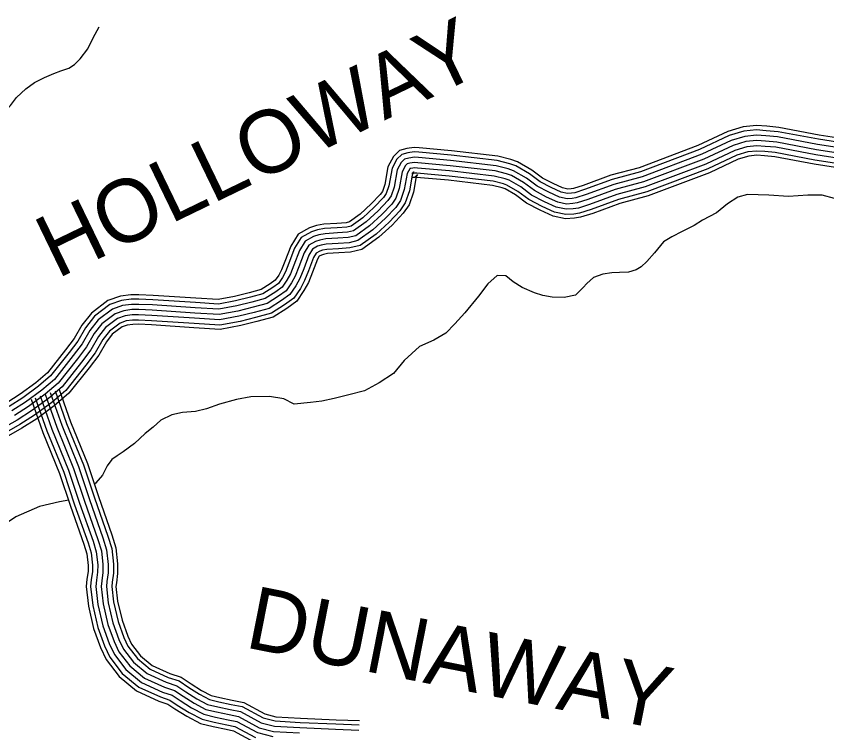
# Model space of a CAD drawing. Extents: x 1788175 to 1969470, y 584502 to 738744.
# Drawn here: x 1862369 to 1867150, y 652552 to 656777 of the extents above; entities that cross this region are included whole.
import ezdxf

# ---------------------------------------------------------------- set-up
doc = ezdxf.new("R2010")
doc.units = 0
for name, color, linetype in [('DESIGN - ROW - Right-of-Way and Easement Labels', 7, 'Continuous'), ('DESIGN - TRANSPORTATION - Text', 7, 'Continuous'), ('SURVEY - TRANSPORTATION - Roads', 7, 'Continuous')]:
    doc.layers.add(name, color=color, linetype=linetype)

msp = doc.modelspace()

# ---------------------------------------------------------------- linework, layer by layer
at = {"layer": 'DESIGN - TRANSPORTATION - Text'}
for points in [[(1861709.7, 655878.1), (1861716.8, 655885), (1861748.6, 655919.2), (1861826.4, 655975.5), (1861896.6, 656019.9), (1861978.1, 656058.4), (1862041.7, 656082.8), (1862121.3, 656103.4), (1862151.3, 656116), (1862224.7, 656150.1), (1862270.3, 656182.4), (1862335.7, 656250.8), (1862371.3, 656297), (1862426.7, 656349.4), (1862476.3, 656385.7), (1862536, 656416.1), (1862591.6, 656438.5), (1862631.4, 656454.8), (1862679.1, 656471.1), (1862712.9, 656491.3), (1862746.6, 656525.6), (1862792, 656583.9), (1862823.5, 656650.1), (1862859, 656714.3)], [(1867438.5, 655336.6), (1867436.3, 655356.6), (1867426.1, 655396.5), (1867409.9, 655442.4), (1867393.6, 655498.3), (1867365.1, 655596.1), (1867347, 655628), (1867320.9, 655655.8), (1867259, 655679.4), (1867195.1, 655703), (1867123.2, 655722.5), (1867037.5, 655721.9), (1866923.9, 655713.2), (1866808.3, 655722.4), (1866682.7, 655725.5), (1866625, 655709.2), (1866563.4, 655670.8), (1866500, 655618.3), (1866417.3, 655575.2)], [(1866417.3, 655575.2), (1866368.1, 655543.7), (1866296.5, 655507.2), (1866234.9, 655476.8), (1866187.3, 655446.5), (1866133.9, 655382.2), (1866088.3, 655329.8), (1866054.6, 655299.6), (1866024.9, 655281.4), (1865981.1, 655267.1), (1865927.3, 655266.8), (1865881.5, 655264.5), (1865829.7, 655256.1), (1865774, 655235.7), (1865734.3, 655201.5), (1865712.6, 655177.3), (1865667, 655133), (1865601.3, 655118.6), (1865529.6, 655120.1), (1865475.7, 655129.8), (1865425.8, 655145.4), (1865353.8, 655176.9), (1865299.8, 655210.6), (1865257.7, 655246.3), (1865205.9, 655248), (1865150.4, 655199.6), (1865095, 655127.2), (1865015.9, 655028.7), (1864956.5, 654962.3), (1864903, 654907.9), (1864831.5, 654867.5), (1864748, 654828.9), (1864656.9, 654746.3), (1864593.6, 654669.9), (1864510.2, 654615.3), (1864422.8, 654568.7), (1864331.2, 654544.1), (1864243.7, 654523.5), (1864172, 654507.1), (1864104.3, 654498.6), (1864008.7, 654490), (1863946.7, 654521.6), (1863862.9, 654535), (1863753.3, 654532.3), (1863667.7, 654517.7), (1863568.2, 654489), (1863490.6, 654462.5), (1863427, 654446.1), (1863349.3, 654439.6), (1863287.6, 654427.2), (1863222, 654394.7), (1863176.4, 654354.4), (1863128.8, 654316.1), (1863067.4, 654257.7), (1862999.9, 654209.2), (1862964.2, 654185), (1862932.4, 654162.8), (1862904.7, 654126.6), (1862877.2, 654070.4), (1862839.6, 654026.2), (1862835, 654020.5)], [(1862679.3, 653924), (1862625, 653914.7), (1862505.6, 653885.9), (1862366.4, 653825), (1862261.2, 653754.3), (1862100.1, 653707.2), (1862026.4, 653698.7), (1861940.8, 653686.2), (1861857.1, 653673.6), (1861791.5, 653655.2), (1861715.9, 653624.7), (1861600.6, 653583.9), (1861534.9, 653567.5), (1861453.2, 653564.9), (1861369.4, 653580.3), (1861277.6, 653593.7), (1861166, 653601), (1861092.1, 653614.5), (1860954.6, 653623.6), (1860914.7, 653621.3), (1860846.4, 653622.5), (1860521.5, 653666.5), (1860397.6, 653722.9)]]:
    msp.add_lwpolyline(points, dxfattribs=at)
at = {"layer": 'SURVEY - TRANSPORTATION - Roads'}
for points in [[(1867539.4, 656009.2), (1867104.6, 656076.3), (1866866.1, 656121.6), (1866795.2, 656127.7), (1866735.2, 656131.9), (1866655.6, 656124), (1866565.7, 656097.4), (1866389.7, 656015), (1866042.5, 655883.7), (1865875.7, 655838.8), (1865712.5, 655779.2), (1865656.8, 655761.4), (1865641.7, 655759), (1865622.5, 655757.8), (1865591.4, 655764.8), (1865535.8, 655789.8), (1865472.3, 655823), (1865409.7, 655869.5), (1865326.2, 655917.7), (1865287, 655931.5), (1865209.6, 655951.6), (1864937, 655983), (1864746.5, 656000), (1864716.1, 656002.9), (1864673.2, 655996.5), (1864629.3, 655985.2), (1864593.7, 655949.1), (1864561.1, 655889.6), (1864542.3, 655783.8), (1864528.8, 655743.7), (1864516, 655725.3), (1864463, 655669.8), (1864397.6, 655608.9), (1864334.8, 655563.9), (1864314.8, 655559.2), (1864260.4, 655555.4), (1864183.7, 655550.7), (1864139.3, 655542.5), (1864099.6, 655530.1), (1864032.4, 655492.5), (1863988.1, 655421.7), (1863953.8, 655330.1), (1863934.4, 655281.6), (1863917.3, 655250), (1863896.6, 655219.8), (1863867.5, 655198.3), (1863813.9, 655164.7), (1863743.6, 655145.8), (1863657.2, 655124.1), (1863561, 655106), (1863428.4, 655114.5), (1863176.2, 655131.1), (1863093.2, 655134.8), (1863045.7, 655134.6), (1862983.3, 655126.4), (1862910, 655100.5), (1862812.5, 655026.9), (1862756.2, 654954.9), (1862710.4, 654876.1), (1862660.8, 654810.7), (1862553.6, 654675.3), (1862484.9, 654616.4), (1862392.7, 654547.7), (1862313.9, 654498.1)], [(1867535.7, 655983.7), (1867100.3, 656051), (1866862.6, 656096.1), (1866793.1, 656102), (1866735.5, 656106.1), (1866660.6, 656098.7), (1866574.9, 656073.2), (1866399.7, 655991.3), (1866050.4, 655859.2), (1865883.5, 655814.3), (1865720.9, 655754.9), (1865662.8, 655736.3), (1865644.5, 655733.4), (1865620.4, 655731.9), (1865583.2, 655740.3), (1865524.6, 655766.6), (1865458.6, 655801.1), (1865395.5, 655848), (1865315.4, 655894.3), (1865279.5, 655906.9), (1865204.9, 655926.3), (1864934.3, 655957.4), (1864744.1, 655974.4), (1864716.8, 655977), (1864678.3, 655971.2), (1864642.6, 655962.1), (1864614.5, 655933.6), (1864585.7, 655880.9), (1864567.3, 655777.4), (1864552, 655732), (1864536, 655709), (1864481.1, 655651.5), (1864413.9, 655589), (1864345.6, 655540), (1864318.6, 655533.7), (1864262, 655529.7), (1864186.8, 655525.1), (1864145.5, 655517.5), (1864109.9, 655506.3), (1864050.7, 655473.2), (1864011.2, 655410.3), (1863977.8, 655320.9), (1863957.8, 655270.7), (1863939.3, 655236.6), (1863915.4, 655201.7), (1863882, 655177), (1863824.2, 655140.8), (1863750.1, 655120.9), (1863662.7, 655099), (1863562.6, 655080.1), (1863426.8, 655088.8), (1863174.8, 655105.4), (1863092.7, 655109.1), (1863047.4, 655108.8), (1862989.3, 655101.2), (1862922.3, 655077.6), (1862830.7, 655008.4), (1862777.5, 654940.4), (1862731.9, 654861.8), (1862681.1, 654795), (1862572.2, 654657.4), (1862500.9, 654596.3), (1862407.3, 654526.4), (1862327.1, 654476)], [(1867531.3, 655953), (1867095, 656020.4), (1866858.4, 656065.3), (1866790.7, 656071.1), (1866736, 656075), (1866666.6, 656068.1), (1866585.9, 656044.2), (1866411.8, 655962.7), (1866060, 655829.6), (1865892.8, 655784.7), (1865730.9, 655725.5), (1865670, 655706.1), (1865647.9, 655702.5), (1865617.9, 655700.7), (1865573.4, 655710.8), (1865511.1, 655738.7), (1865442, 655774.8), (1865378.5, 655822.1), (1865302.4, 655866), (1865270.5, 655877.2), (1865199.2, 655895.7), (1864931.2, 655926.5), (1864741.3, 655943.5), (1864717.7, 655945.7), (1864684.4, 655940.8), (1864658.6, 655934.2), (1864639.6, 655914.9), (1864615.4, 655870.5), (1864597.4, 655769.7), (1864580, 655717.9), (1864560.1, 655689.4), (1864502.9, 655629.4), (1864433.6, 655565), (1864358.7, 655511.2), (1864323.3, 655502.9), (1864264.1, 655498.8), (1864190.6, 655494.3), (1864153, 655487.4), (1864122.2, 655477.7), (1864072.7, 655450.1), (1864039.2, 655396.5), (1864006.7, 655309.7), (1863985.9, 655257.5), (1863965.8, 655220.4), (1863938, 655179.9), (1863899.4, 655151.4), (1863836.8, 655112.1), (1863757.9, 655090.9), (1863669.4, 655068.7), (1863564.5, 655048.9), (1863424.8, 655057.9), (1863173, 655074.5), (1863092.1, 655078.1), (1863049.5, 655077.9), (1862996.5, 655070.9), (1862937.2, 655049.9), (1862852.6, 654986.2), (1862803.3, 654923), (1862757.7, 654844.5), (1862705.6, 654776), (1862594.7, 654635.9), (1862520.3, 654572), (1862424.8, 654500.9), (1862343, 654449.4)], [(1867527, 655922.3), (1867089.8, 655989.9), (1866854.1, 656034.6), (1866788.3, 656040.2), (1866736.4, 656043.9), (1866672.6, 656037.6), (1866596.9, 656015.1), (1866423.8, 655934.1), (1866069.5, 655800.1), (1865902.2, 655755.1), (1865740.9, 655696.2), (1865677.2, 655675.8), (1865651.3, 655671.7), (1865615.4, 655669.5), (1865563.5, 655681.2), (1865497.5, 655710.8), (1865425.5, 655748.4), (1865361.4, 655796.1), (1865289.4, 655837.7), (1865261.4, 655847.6), (1865193.5, 655865.2), (1864928, 655895.7), (1864738.5, 655912.6), (1864718.5, 655914.5), (1864690.6, 655910.4), (1864674.7, 655906.3), (1864664.7, 655896.2), (1864645, 655860.1), (1864627.6, 655762), (1864607.9, 655703.8), (1864584.2, 655669.7), (1864524.7, 655607.3), (1864453.2, 655540.9), (1864371.8, 655482.4), (1864327.9, 655472.2), (1864266.1, 655467.8), (1864194.3, 655463.4), (1864160.5, 655457.2), (1864134.6, 655449.1), (1864094.8, 655426.9), (1864067.1, 655382.7), (1864035.7, 655298.5), (1864014, 655244.3), (1863992.3, 655204.2), (1863960.6, 655158), (1863916.9, 655125.8), (1863849.3, 655083.4), (1863765.7, 655060.9), (1863676, 655038.4), (1863566.4, 655017.8), (1863422.8, 655026.9), (1863171.3, 655043.5), (1863091.5, 655047.1), (1863051.6, 655046.9), (1863003.8, 655040.6), (1862952, 655022.3), (1862874.6, 654963.9), (1862829, 654905.6), (1862783.5, 654827.3), (1862730.1, 654757), (1862617.1, 654614.3), (1862539.7, 654547.8), (1862442.4, 654475.3), (1862358.9, 654422.8)], [(1867527, 655922.3), (1867089.8, 655989.9), (1866854.1, 656034.6), (1866788.3, 656040.2), (1866736.4, 656043.9), (1866672.6, 656037.6), (1866596.9, 656015.1), (1866423.8, 655934.1), (1866069.5, 655800.1), (1865902.2, 655755.1), (1865740.9, 655696.2), (1865677.2, 655675.8), (1865651.3, 655671.7), (1865615.4, 655669.5), (1865563.5, 655681.2), (1865497.5, 655710.8), (1865425.5, 655748.4), (1865361.4, 655796.1), (1865289.4, 655837.7), (1865261.4, 655847.6), (1865193.5, 655865.2), (1864928, 655895.7), (1864738.5, 655912.6), (1864718.5, 655914.5), (1864690.6, 655910.4), (1864674.7, 655906.3), (1864664.7, 655896.2), (1864645, 655860.1), (1864627.6, 655762), (1864607.9, 655703.8), (1864584.2, 655669.7), (1864524.7, 655607.3), (1864453.2, 655540.9), (1864371.8, 655482.4), (1864327.9, 655472.2), (1864266.1, 655467.8), (1864194.3, 655463.4), (1864160.5, 655457.2), (1864134.6, 655449.1), (1864094.8, 655426.9), (1864067.1, 655382.7), (1864035.7, 655298.5), (1864014, 655244.3), (1863992.3, 655204.2), (1863960.6, 655158), (1863916.9, 655125.8), (1863849.3, 655083.4), (1863765.7, 655060.9), (1863676, 655038.4), (1863566.4, 655017.8), (1863422.8, 655026.9), (1863171.3, 655043.5), (1863091.5, 655047.1), (1863051.6, 655046.9), (1863003.8, 655040.6), (1862952, 655022.3), (1862874.6, 654963.9), (1862829, 654905.6), (1862783.5, 654827.3), (1862730.1, 654757), (1862617.1, 654614.3), (1862539.7, 654547.8), (1862442.4, 654475.3), (1862358.9, 654422.8)], [(1867522.6, 655891.6), (1867084.5, 655959.3), (1866849.9, 656003.8), (1866785.9, 656009.3), (1866736.8, 656012.8), (1866678.6, 656007), (1866608, 655986.1), (1866435.9, 655905.5), (1866079, 655770.5), (1865911.6, 655725.5), (1865751, 655666.9), (1865684.4, 655645.6), (1865654.7, 655640.8), (1865612.9, 655638.3), (1865553.6, 655651.6), (1865484, 655682.9), (1865409, 655722.1), (1865344.4, 655770.2), (1865276.4, 655809.4), (1865252.4, 655817.9), (1865187.8, 655834.6), (1864924.9, 655864.9), (1864735.6, 655881.8), (1864719.3, 655883.3), (1864696.8, 655879.9), (1864690.7, 655878.4), (1864689.9, 655877.5), (1864674.6, 655849.7), (1864657.7, 655754.3), (1864635.9, 655689.7), (1864608.3, 655650), (1864546.5, 655585.3), (1864472.9, 655516.9), (1864384.8, 655453.7), (1864332.6, 655441.4), (1864268.2, 655436.9), (1864198.1, 655432.6), (1864167.9, 655427.1), (1864146.9, 655420.5), (1864116.8, 655403.7), (1864095.1, 655368.9), (1864064.6, 655287.3), (1864042.1, 655231.2), (1864018.8, 655188), (1863983.2, 655136.2), (1863934.4, 655100.1), (1863861.8, 655054.6), (1863773.5, 655030.9), (1863682.7, 655008.1), (1863568.3, 654986.6), (1863420.7, 654996), (1863169.6, 655012.6), (1863090.9, 655016.1), (1863053.7, 655015.9), (1863011.1, 655010.3), (1862966.9, 654994.7), (1862896.5, 654941.6), (1862854.7, 654888.2), (1862809.4, 654810.1), (1862754.6, 654738), (1862639.6, 654592.7), (1862559.1, 654523.6), (1862459.9, 654449.7), (1862374.7, 654396.1), (1862228.9, 654313.8)], [(1867518.2, 655860.9), (1867079.2, 655928.8), (1866845.7, 655973.1), (1866783.4, 655978.4), (1866737.3, 655981.7), (1866684.6, 655976.4), (1866619, 655957), (1866448, 655877), (1866088.6, 655741), (1865920.9, 655696), (1865761, 655637.5), (1865691.6, 655615.4), (1865658.1, 655610), (1865610.4, 655607.1), (1865543.8, 655622.1), (1865470.4, 655655), (1865392.5, 655695.8), (1865327.3, 655744.2), (1865263.4, 655781.1), (1865243.3, 655788.2), (1865182.1, 655804.1), (1864921.7, 655834), (1864732.8, 655850.9), (1864720.2, 655852.1), (1864702.9, 655849.5), (1864706.7, 655850.5), (1864715, 655858.9), (1864704.3, 655839.3), (1864687.8, 655746.5), (1864663.9, 655675.7), (1864632.3, 655630.4), (1864568.3, 655563.2), (1864492.6, 655492.8), (1864397.9, 655424.9), (1864337.2, 655410.7), (1864270.2, 655406), (1864201.8, 655401.8), (1864175.4, 655396.9), (1864159.3, 655391.9), (1864138.9, 655380.5), (1864123, 655355.1), (1864093.5, 655276.1), (1864070.2, 655218), (1864045.3, 655171.8), (1864005.8, 655114.3), (1863951.8, 655074.5), (1863874.4, 655025.9), (1863781.2, 655000.9), (1863689.3, 654977.8), (1863570.2, 654955.4), (1863418.7, 654965.1), (1863167.9, 654981.6), (1863090.3, 654985.1), (1863055.9, 654984.9), (1863018.3, 654980), (1862981.7, 654967), (1862918.4, 654919.3), (1862880.5, 654870.8), (1862835.2, 654792.8), (1862779.1, 654719), (1862662, 654571.1), (1862578.5, 654499.4), (1862477.4, 654424.1), (1862390.6, 654369.5), (1862242.1, 654285.7)], [(1867514.7, 655836.5), (1867075, 655904.4), (1866842.3, 655948.5), (1866781.5, 655953.8), (1866737.6, 655956.9), (1866689.4, 655952.1), (1866627.8, 655933.8), (1866457.6, 655854.2), (1866096.2, 655717.4), (1865928.4, 655672.4), (1865769, 655614.1), (1865697.4, 655591.2), (1865660.8, 655585.4), (1865608.4, 655582.2), (1865535.9, 655598.5), (1865459.6, 655632.8), (1865379.3, 655674.8), (1865313.7, 655723.5), (1865253, 655758.6), (1865236.1, 655764.5), (1865177.6, 655779.7), (1864919.2, 655809.4), (1864730.5, 655826.3), (1864720.8, 655827.2), (1864707.8, 655825.3), (1864719.5, 655828.3), (1864735, 655844), (1864727.9, 655831), (1864711.8, 655740.4), (1864686.1, 655664.4), (1864651.5, 655614.7), (1864585.6, 655545.6), (1864508.3, 655473.7), (1864408.3, 655401.9), (1864340.9, 655386.2), (1864271.8, 655381.3), (1864204.8, 655377.2), (1864181.4, 655372.9), (1864169.1, 655369), (1864156.5, 655362), (1864145.3, 655344.1), (1864116.5, 655267.2), (1864092.7, 655207.5), (1864066.4, 655158.9), (1864023.9, 655096.9), (1863965.8, 655054), (1863884.4, 655003), (1863787.5, 654977), (1863694.6, 654953.6), (1863571.8, 654930.5), (1863417.1, 654940.4), (1863166.6, 654957), (1863089.8, 654960.4), (1863057.5, 654960.2), (1863024.1, 654955.8), (1862993.6, 654945), (1862935.9, 654901.5), (1862901, 654856.9), (1862855.8, 654779.1), (1862798.6, 654703.8), (1862680, 654553.9), (1862593.9, 654480.1), (1862491.4, 654403.7), (1862403.3, 654348.3), (1862252.6, 654263.2)], [(1862540.2, 654548.2), (1862608.6, 654354.2), (1862707.6, 654110.6), (1862772.5, 653916.9), (1862851.5, 653691.3), (1862871.8, 653625.4), (1862880.7, 653543.7), (1862880.5, 653497.4), (1862873.6, 653447.6), (1862870.1, 653415.6), (1862881.5, 653313.3), (1862910.1, 653191.5), (1862946.5, 653089.6), (1862974.8, 653029.8), (1863039, 652946.1), (1863125.2, 652874.6), (1863243.2, 652821.2), (1863303.1, 652801.5), (1863353.2, 652767.8), (1863419.2, 652726.2), (1863487.2, 652690.5), (1863551.1, 652674.9), (1863625, 652659.3), (1863680.9, 652647.6), (1863803, 652582.3), (1863886.9, 652560.7), (1864040.5, 652551.6)], [(1862540.2, 654548.2), (1862608.6, 654354.2), (1862707.6, 654110.6), (1862772.5, 653916.9), (1862851.5, 653691.3), (1862871.8, 653625.4), (1862880.7, 653543.7), (1862880.5, 653497.4), (1862873.6, 653447.6), (1862870.1, 653415.6), (1862881.5, 653313.3), (1862910.1, 653191.5), (1862946.5, 653089.6), (1862974.8, 653029.8), (1863039, 652946.1), (1863125.2, 652874.6), (1863243.2, 652821.2), (1863303.1, 652801.5), (1863353.2, 652767.8), (1863419.2, 652726.2), (1863487.2, 652690.5), (1863551.1, 652674.9), (1863625, 652659.3), (1863680.9, 652647.6), (1863803, 652582.3), (1863886.9, 652560.7), (1864040.5, 652551.6)], [(1862569.4, 654558.5), (1862637.6, 654365.2), (1862736.7, 654121.4), (1862801.8, 653927), (1862881, 653701), (1862902.3, 653631.7), (1862911.7, 653545.3), (1862911.5, 653495.2), (1862904.4, 653443.8), (1862901.2, 653415.6), (1862912.1, 653318.6), (1862939.8, 653200.2), (1862975.2, 653101.5), (1863001.4, 653046), (1863061.5, 652967.7), (1863141.8, 652901.1), (1863254.4, 652850.1), (1863316.9, 652829.6), (1863370.1, 652793.8), (1863434.7, 652753), (1863498.3, 652719.7), (1863558, 652705.1), (1863631.4, 652689.6), (1863691.7, 652677), (1863814.3, 652611.4), (1863891.7, 652591.5), (1864042.1, 652582.5), (1864253.2, 652573.7), (1864390.8, 652568.5)], [(1862598.7, 654568.8), (1862666.6, 654376.1), (1862765.8, 654132.2), (1862831.2, 653937), (1862910.4, 653710.7), (1862932.8, 653638), (1862942.7, 653546.9), (1862942.5, 653493), (1862935.1, 653439.9), (1862932.4, 653415.6), (1862942.7, 653323.9), (1862969.6, 653209), (1863003.9, 653113.4), (1863028, 653062.3), (1863084, 652989.4), (1863158.4, 652927.6), (1863265.7, 652879.1), (1863330.6, 652857.8), (1863387, 652819.7), (1863450.2, 652779.9), (1863509.3, 652748.9), (1863564.9, 652735.3), (1863637.8, 652720), (1863702.4, 652706.5), (1863825.6, 652640.5), (1863896.5, 652622.3), (1864043.6, 652613.5), (1864254.5, 652604.7), (1864392, 652599.5)], [(1862622, 654577.1), (1862689.7, 654384.9), (1862789, 654140.8), (1862854.5, 653945), (1862933.9, 653718.4), (1862957.1, 653643), (1862967.5, 653548.1), (1862967.2, 653491.2), (1862959.7, 653436.9), (1862957.3, 653415.6), (1862967.1, 653328.1), (1862993.4, 653216), (1863026.7, 653122.8), (1863049.2, 653075.2), (1863101.9, 653006.6), (1863171.6, 652948.7), (1863274.6, 652902.1), (1863341.6, 652880.2), (1863400.5, 652840.4), (1863462.5, 652801.4), (1863518.1, 652772.2), (1863570.4, 652759.4), (1863642.9, 652744.2), (1863710.9, 652729.9), (1863834.7, 652663.7), (1863900.4, 652646.8), (1864044.9, 652638.2), (1864255.4, 652629.4), (1864392.9, 652624.2)], [(1862457.4, 654519.1), (1862526.5, 654323), (1862625.3, 654080.1), (1862689.5, 653888.5), (1862768.2, 653663.9), (1862785.5, 653607.6), (1862793, 653539.1), (1862792.8, 653503.6), (1862786.6, 653458.5), (1862781.8, 653415.6), (1862794.9, 653298.4), (1862825.8, 653166.6), (1862865.4, 653056), (1862899.5, 652983.8), (1862975.5, 652884.9), (1863078.3, 652799.5), (1863211.3, 652739.3), (1863264.2, 652722), (1863305.3, 652694.3), (1863375.4, 652650.1), (1863456, 652607.9), (1863531.7, 652589.3), (1863607, 652573.4), (1863650.7, 652564.3), (1863770.9, 652499.9)], [(1862481.7, 654527.6), (1862550.6, 654332.2), (1862649.5, 654089.1), (1862713.8, 653896.8), (1862792.6, 653671.9), (1862810.8, 653612.8), (1862818.7, 653540.4), (1862818.5, 653501.8), (1862812.1, 653455.3), (1862807.7, 653415.6), (1862820.3, 653302.8), (1862850.5, 653173.9), (1862889.2, 653065.9), (1862921.5, 652997.3), (1862994.1, 652902.8), (1863092, 652821.5), (1863220.7, 652763.3), (1863275.6, 652745.3), (1863319.3, 652715.9), (1863388.3, 652672.4), (1863465.1, 652632.1), (1863537.4, 652614.4), (1863612.3, 652598.6), (1863659.5, 652588.7), (1863780.3, 652524.1)], [(1862510.9, 654537.9), (1862579.6, 654343.2), (1862678.5, 654099.9), (1862743.2, 653906.9), (1862822.1, 653681.6), (1862841.3, 653619.1), (1862849.7, 653542.1), (1862849.5, 653499.6), (1862842.8, 653451.4), (1862838.9, 653415.6), (1862850.9, 653308.1), (1862880.3, 653182.7), (1862917.8, 653077.8), (1862948.2, 653013.5), (1863016.6, 652924.5), (1863108.6, 652848), (1863231.9, 652792.3), (1863289.4, 652773.4), (1863336.2, 652741.8), (1863403.7, 652699.3), (1863476.2, 652661.3), (1863544.3, 652644.6), (1863618.7, 652628.9), (1863670.2, 652618.2), (1863791.6, 652553.2), (1863882.1, 652530)]]:
    msp.add_lwpolyline(points, dxfattribs=at)

# ---------------------------------------------------------------- texts
at = {"layer": 'DESIGN - ROW - Right-of-Way and Easement Labels'}
for s, rotation, p in [('HOLLOWAY', 25.833, (1862610, 655226.5)), ('DUNAWAY', 348.8235, (1863710.6, 653057.3))]:
    msp.add_text(s, height=370, rotation=rotation, dxfattribs=at).set_placement(p)

doc.saveas('drawing.dxf')
